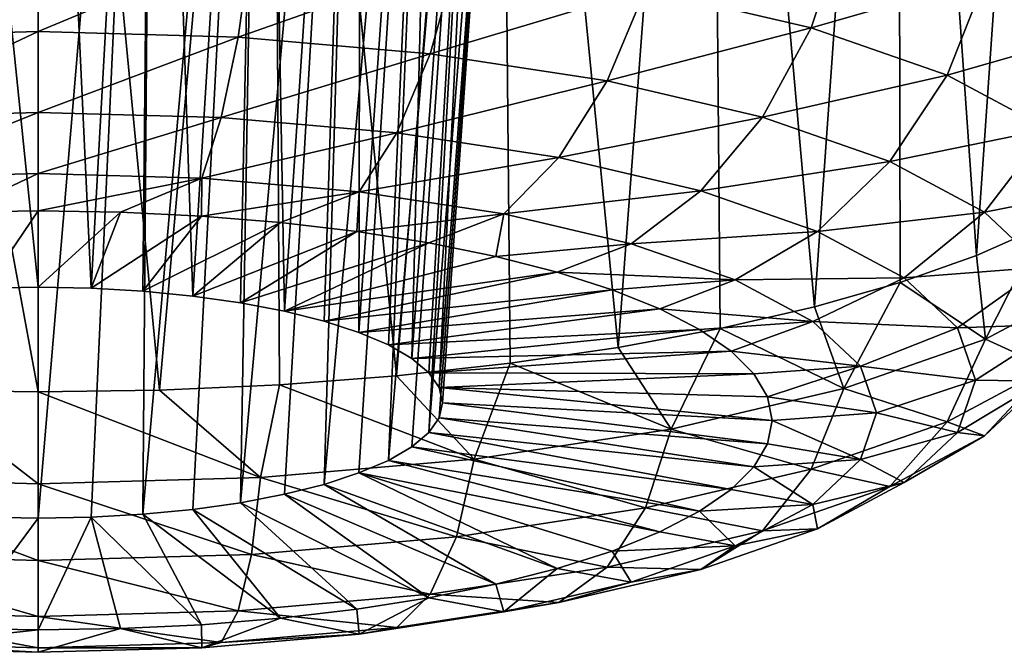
# Model space of a CAD drawing. Header units: metres. Extents: x -92 to 264, y -100 to 50.
# Tile 432 of 656: x 199.977 to 201.195, y -29.732 to -28.95. Entities that reach past the tile are written whole.
import ezdxf

# ---------------------------------------------------------------- set-up
doc = ezdxf.new("R2010")
doc.units = ezdxf.units.M
doc.layers.add('solid_21062050_01', color=7, linetype='CONTINUOUS')

msp = doc.modelspace()

# ---------------------------------------------------------------- linework, layer by layer
at = {"layer": 'solid_21062050_01'}
for points in [[(200, -29.410179, 219.23764), (200, -27.841719, 219.827194), (199.710815, -27.842377, 219.797943)], [(200, -29.410179, 219.23764), (199.710815, -27.842377, 219.797943), (199.850067, -29.407934, 219.230118)], [(200.149933, -29.407934, 219.230118), (200, -27.841719, 219.827194), (200, -29.410179, 219.23764)], [(200.289185, -27.842377, 219.797958), (200, -27.841719, 219.827194), (200.149933, -29.407934, 219.230118)], [(200.289185, -27.842377, 219.797958), (200.149933, -29.407934, 219.230118), (200.298233, -29.401224, 219.207611)], [(200.289185, -27.842377, 219.797958), (200.298233, -29.401224, 219.207611), (200.443253, -29.390123, 219.170364)], [(200.569336, -27.844294, 219.710648), (200.289185, -27.842377, 219.797958), (200.443253, -29.390123, 219.170364)], [(200.569336, -27.844294, 219.710648), (200.443253, -29.390123, 219.170364), (200.58342, -29.374752, 219.118805)], [(200.569336, -27.844294, 219.710648), (200.58342, -29.374752, 219.118805), (200.717194, -29.355278, 219.053482)], [(200.830582, -27.847332, 219.567047), (200.569336, -27.844294, 219.710648), (200.717194, -29.355278, 219.053482)], [(200.830582, -27.847332, 219.567047), (200.717194, -29.355278, 219.053482), (200.843109, -29.331917, 218.975113)], [(200.830582, -27.847332, 219.567047), (200.843109, -29.331917, 218.975113), (200.959793, -29.304922, 218.884567)], [(201.062912, -27.851261, 219.370621), (200.830582, -27.847332, 219.567047), (200.959793, -29.304922, 218.884567)], [(201.062912, -27.851261, 219.370621), (200.959793, -29.304922, 218.884567), (201.065964, -29.274591, 218.782822)], [(201.062912, -27.851261, 219.370621), (201.065964, -29.274591, 218.782822), (201.160446, -29.241259, 218.671005)], [(201.256226, -27.855728, 219.127197), (201.062912, -27.851261, 219.370621), (201.160446, -29.241259, 218.671005)], [(201.256226, -27.855728, 219.127197), (201.160446, -29.241259, 218.671005), (201.242218, -29.205284, 218.550339)], [(199.856827, -27.867348, 218.83699), (200, -27.867075, 218.854767), (199.934723, -29.565157, 218.211945)], [(199.934723, -29.565157, 218.211945), (200, -27.867075, 218.854767), (200, -29.56638, 218.216049)], [(200.143066, -27.867348, 218.837021), (200, -29.56638, 218.216049), (200, -27.867075, 218.854767)], [(200.143066, -27.867348, 218.837021), (200.065277, -29.565157, 218.211945), (200, -29.56638, 218.216049)], [(200.143066, -27.867348, 218.837021), (200.129425, -29.56151, 218.199722), (200.065277, -29.565157, 218.211945)], [(200.143066, -27.867348, 218.837021), (200.27916, -27.868137, 218.784256), (200.129425, -29.56151, 218.199722)], [(200.27916, -27.868137, 218.784256), (200.191345, -29.555504, 218.179565), (200.129425, -29.56151, 218.199722)], [(200.27916, -27.868137, 218.784256), (200.25, -29.547241, 218.151855), (200.191345, -29.555504, 218.179565)], [(200.27916, -27.868137, 218.784256), (200.400879, -27.869398, 218.698303), (200.25, -29.547241, 218.151855)], [(200.400879, -27.869398, 218.698303), (200.304382, -29.53686, 218.117035), (200.25, -29.547241, 218.151855)], [(200.400879, -27.869398, 218.698303), (200.353546, -29.524542, 218.075699), (200.304382, -29.53686, 218.117035)], [(200.400879, -27.869398, 218.698303), (200.500824, -27.870995, 218.582733), (200.353546, -29.524542, 218.075699)], [(199.856583, -27.881033, 217.588348), (200, -29.280691, 217.257721), (200, -27.881155, 217.570557)], [(199.856583, -27.881033, 217.588348), (199.934723, -29.281914, 217.261826), (200, -29.280691, 217.257721)], [(200.14328, -27.881033, 217.588318), (200, -27.881155, 217.570557), (200.065277, -29.281914, 217.261826)], [(200, -27.881155, 217.570557), (200, -29.280691, 217.257721), (200.065277, -29.281914, 217.261826)], [(200.14328, -27.881033, 217.588318), (200.065277, -29.281914, 217.261826), (200.129425, -29.285559, 217.274048)], [(200.14328, -27.881033, 217.588318), (200.129425, -29.285559, 217.274048), (200.191345, -29.291565, 217.294205)], [(200.278992, -27.880674, 217.640808), (200.14328, -27.881033, 217.588318), (200.191345, -29.291565, 217.294205)], [(200.278992, -27.880674, 217.640808), (200.191345, -29.291565, 217.294205), (200.25, -29.299829, 217.32193)], [(200.278992, -27.880674, 217.640808), (200.25, -29.299829, 217.32193), (200.304382, -29.310209, 217.35675)], [(200.399841, -27.880037, 217.725739), (200.278992, -27.880674, 217.640808), (200.304382, -29.310209, 217.35675)], [(200.399841, -27.880037, 217.725739), (200.304382, -29.310209, 217.35675), (200.353546, -29.322529, 217.398071)], [(200.500824, -27.870995, 218.582733), (200.396667, -29.510494, 218.02858), (200.353546, -29.524542, 218.075699)], [(200.399841, -27.880037, 217.725739), (200.353546, -29.322529, 217.398071), (200.396667, -29.336576, 217.44519)], [(200.500824, -27.870995, 218.582733), (200.433014, -29.494959, 217.976471), (200.396667, -29.510494, 218.02858)], [(200.499008, -27.879128, 217.83934), (200.396667, -29.336576, 217.44519), (200.433014, -29.35211, 217.497299)], [(200.499008, -27.879128, 217.83934), (200.399841, -27.880037, 217.725739), (200.396667, -29.336576, 217.44519)], [(200.500824, -27.870995, 218.582733), (200.571976, -27.872799, 218.443497), (200.433014, -29.494959, 217.976471)], [(200.571976, -27.872799, 218.443497), (200.461929, -29.478201, 217.920258), (200.433014, -29.494959, 217.976471)], [(200.499008, -27.879128, 217.83934), (200.433014, -29.35211, 217.497299), (200.461929, -29.368868, 217.553513)], [(200.571976, -27.872799, 218.443497), (200.482956, -29.460508, 217.860916), (200.461929, -29.478201, 217.920258)], [(200.570175, -27.877914, 217.976288), (200.461929, -29.368868, 217.553513), (200.482956, -29.38656, 217.612854)], [(200.570175, -27.877914, 217.976288), (200.499008, -27.879128, 217.83934), (200.461929, -29.368868, 217.553513)], [(200.571976, -27.872799, 218.443497), (200.608704, -27.874666, 218.288895), (200.482956, -29.460508, 217.860916)], [(200.608704, -27.874666, 218.288895), (200.495728, -29.442183, 217.799438), (200.482956, -29.460508, 217.860916)], [(200.570175, -27.877914, 217.976288), (200.482956, -29.38656, 217.612854), (200.495728, -29.404888, 217.674332)], [(200.608704, -27.874666, 218.288895), (200.607956, -27.87639, 218.129364), (200.495728, -29.442183, 217.799438)], [(200.607956, -27.87639, 218.129364), (200.5, -29.423534, 217.736893), (200.495728, -29.442183, 217.799438)], [(200.607956, -27.87639, 218.129364), (200.495728, -29.404888, 217.674332), (200.5, -29.423534, 217.736893)], [(200.607956, -27.87639, 218.129364), (200.570175, -27.877914, 217.976288), (200.495728, -29.404888, 217.674332)], [(200.750931, -28.911674, 216.716751), (200.996262, -28.836821, 216.872208), (200.95575, -28.959698, 216.877838)], [(200.95575, -28.959698, 216.877838), (200.996262, -28.836821, 216.872208), (201.171478, -28.897816, 217.076813)], [(201.301666, -28.967405, 217.310242), (201.171478, -28.897816, 217.076813), (201.310379, -28.833714, 217.303925)], [(199.736313, -28.854017, 216.523346), (200, -28.846598, 216.498459), (199.75293, -28.971363, 216.575531)], [(200, -28.846598, 216.498459), (200, -28.964411, 216.552216), (199.75293, -28.971363, 216.575531)], [(200.263687, -28.854017, 216.523346), (200, -28.964411, 216.552216), (200, -28.846598, 216.498459)], [(200.263687, -28.854017, 216.523346), (200.24707, -28.971363, 216.575531), (200, -28.964411, 216.552216)], [(200.263687, -28.854017, 216.523346), (200.517258, -28.875992, 216.597046), (200.24707, -28.971363, 216.575531)], [(200.517258, -28.875992, 216.597046), (200.48465, -28.991953, 216.644608), (200.24707, -28.971363, 216.575531)], [(200.517258, -28.875992, 216.597046), (200.750931, -28.911674, 216.716751), (200.48465, -28.991953, 216.644608)], [(200.95575, -28.959698, 216.877838), (201.171478, -28.897816, 217.076813), (201.123856, -29.018213, 217.074127)], [(201.123856, -29.018213, 217.074127), (201.171478, -28.897816, 217.076813), (201.301666, -28.967405, 217.310242)], [(200.750931, -28.911674, 216.716751), (200.703613, -29.025387, 216.75676), (200.48465, -28.991953, 216.644608)], [(200.750931, -28.911674, 216.716751), (200.95575, -28.959698, 216.877838), (200.703613, -29.025387, 216.75676)], [(199.75293, -28.971363, 216.575531), (200, -28.964411, 216.552216), (199.77388, -29.070827, 216.655777)], [(200, -28.964411, 216.552216), (200, -29.064465, 216.63443), (199.77388, -29.070827, 216.655777)], [(200.24707, -28.971363, 216.575531), (200, -29.064465, 216.63443), (200, -28.964411, 216.552216)], [(200.95575, -28.959698, 216.877838), (200.895523, -29.070383, 216.9077), (200.703613, -29.025387, 216.75676)], [(200.95575, -28.959698, 216.877838), (201.123856, -29.018213, 217.074127), (200.895523, -29.070383, 216.9077)], [(200.24707, -28.971363, 216.575531), (200.22612, -29.070827, 216.655777), (200, -29.064465, 216.63443)], [(200.24707, -28.971363, 216.575531), (200.48465, -28.991953, 216.644608), (200.22612, -29.070827, 216.655777)], [(201.123856, -29.018213, 217.074127), (201.301666, -28.967405, 217.310242), (201.248749, -29.084974, 217.298065)], [(200.48465, -28.991953, 216.644608), (200.443558, -29.089672, 216.718979), (200.22612, -29.070827, 216.655777)], [(200.48465, -28.991953, 216.644608), (200.703613, -29.025387, 216.75676), (200.443558, -29.089672, 216.718979)], [(200.703613, -29.025387, 216.75676), (200.643951, -29.120272, 216.82164), (200.443558, -29.089672, 216.718979)], [(200.703613, -29.025387, 216.75676), (200.895523, -29.070383, 216.9077), (200.643951, -29.120272, 216.82164)], [(201.123856, -29.018213, 217.074127), (201.053024, -29.125212, 217.091614), (200.895523, -29.070383, 216.9077)], [(201.123856, -29.018213, 217.074127), (201.248749, -29.084974, 217.298065), (201.053024, -29.125212, 217.091614)], [(199.77388, -29.070827, 216.655777), (200, -29.064465, 216.63443), (199.797745, -29.145739, 216.758682)], [(200, -29.064465, 216.63443), (200, -29.140047, 216.739594), (199.797745, -29.145739, 216.758682)], [(200.22612, -29.070827, 216.655777), (200, -29.140047, 216.739594), (200, -29.064465, 216.63443)], [(200.22612, -29.070827, 216.655777), (200.202255, -29.145739, 216.758682), (200, -29.140047, 216.739594)], [(200.22612, -29.070827, 216.655777), (200.443558, -29.089672, 216.718979), (200.202255, -29.145739, 216.758682)], [(200.895523, -29.070383, 216.9077), (200.819595, -29.161453, 216.959778), (200.643951, -29.120272, 216.82164)], [(200.895523, -29.070383, 216.9077), (201.053024, -29.125212, 217.091614), (200.819595, -29.161453, 216.959778)], [(201.248749, -29.084974, 217.298065), (201.170059, -29.187765, 217.301437), (201.053024, -29.125212, 217.091614)], [(201.248749, -29.084974, 217.298065), (201.325668, -29.157412, 217.541061), (201.170059, -29.187765, 217.301437)], [(200.443558, -29.089672, 216.718979), (200.396729, -29.162594, 216.815216), (200.202255, -29.145739, 216.758682)], [(200.443558, -29.089672, 216.718979), (200.643951, -29.120272, 216.82164), (200.396729, -29.162594, 216.815216)], [(200.643951, -29.120272, 216.82164), (200.575974, -29.189962, 216.907028), (200.396729, -29.162594, 216.815216)], [(200.643951, -29.120272, 216.82164), (200.819595, -29.161453, 216.959778), (200.575974, -29.189962, 216.907028)], [(201.053024, -29.125212, 217.091614), (200.963745, -29.211632, 217.128098), (200.819595, -29.161453, 216.959778)], [(201.053024, -29.125212, 217.091614), (201.170059, -29.187765, 217.301437), (200.963745, -29.211632, 217.128098)], [(199.797745, -29.145739, 216.758682), (200, -29.140047, 216.739594), (199.898376, -29.187689, 216.865967)], [(200, -29.140047, 216.739594), (200, -29.18606, 216.860504), (199.898376, -29.187689, 216.865967)], [(200.202255, -29.145739, 216.758682), (200, -29.18606, 216.860504), (200, -29.140047, 216.739594)], [(200.202255, -29.145739, 216.758682), (200.101624, -29.187689, 216.865967), (200, -29.18606, 216.860504)], [(200.202255, -29.145739, 216.758682), (200.201981, -29.19256, 216.882309), (200.101624, -29.187689, 216.865967)], [(200.202255, -29.145739, 216.758682), (200.396729, -29.162594, 216.815216), (200.201981, -29.19256, 216.882309)], [(201.325668, -29.157412, 217.541061), (201.242126, -29.255638, 217.529114), (201.170059, -29.187765, 217.301437)], [(200.396729, -29.162594, 216.815216), (200.299789, -29.200611, 216.909317), (200.201981, -29.19256, 216.882309)], [(200.396729, -29.162594, 216.815216), (200.393845, -29.21174, 216.94664), (200.299789, -29.200611, 216.909317)], [(200.396729, -29.162594, 216.815216), (200.575974, -29.189962, 216.907028), (200.393845, -29.21174, 216.94664)], [(200.819595, -29.161453, 216.959778), (200.733078, -29.226797, 217.030579), (200.575974, -29.189962, 216.907028)], [(200.819595, -29.161453, 216.959778), (200.963745, -29.211632, 217.128098), (200.733078, -29.226797, 217.030579)], [(199.898376, -29.187689, 216.865967), (200, -29.18606, 216.860504), (199.934723, -29.281914, 217.261826)], [(200, -29.18606, 216.860504), (200, -29.280691, 217.257721), (199.934723, -29.281914, 217.261826)], [(200.101624, -29.187689, 216.865967), (200, -29.280691, 217.257721), (200, -29.18606, 216.860504)], [(200.101624, -29.187689, 216.865967), (200.065277, -29.281914, 217.261826), (200, -29.280691, 217.257721)], [(200.201981, -29.19256, 216.882309), (200.065277, -29.281914, 217.261826), (200.101624, -29.187689, 216.865967)], [(200.201981, -29.19256, 216.882309), (200.129425, -29.285559, 217.274048), (200.065277, -29.281914, 217.261826)], [(200.299789, -29.200611, 216.909317), (200.129425, -29.285559, 217.274048), (200.201981, -29.19256, 216.882309)], [(200.575974, -29.189962, 216.907028), (200.482925, -29.225807, 216.993835), (200.393845, -29.21174, 216.94664)], [(200.575974, -29.189962, 216.907028), (200.565948, -29.242634, 217.050278), (200.482925, -29.225807, 216.993835)], [(200.575974, -29.189962, 216.907028), (200.733078, -29.226797, 217.030579), (200.565948, -29.242634, 217.050278)], [(201.170059, -29.187765, 217.301437), (201.070862, -29.268881, 217.320129), (200.963745, -29.211632, 217.128098)], [(201.170059, -29.187765, 217.301437), (201.242126, -29.255638, 217.529114), (201.070862, -29.268881, 217.320129)], [(200.299789, -29.200611, 216.909317), (200.191345, -29.291565, 217.294205), (200.129425, -29.285559, 217.274048)], [(200.393845, -29.21174, 216.94664), (200.191345, -29.291565, 217.294205), (200.299789, -29.200611, 216.909317)], [(201.171478, -29.345062, 218.577072), (201.242218, -29.205284, 218.550339), (201.160446, -29.241259, 218.671005)], [(201.171478, -29.345062, 218.577072), (201.301666, -29.275473, 218.343643), (201.242218, -29.205284, 218.550339)], [(200.393845, -29.21174, 216.94664), (200.25, -29.299829, 217.32193), (200.191345, -29.291565, 217.294205)], [(200.482925, -29.225807, 216.993835), (200.25, -29.299829, 217.32193), (200.393845, -29.21174, 216.94664)], [(200.963745, -29.211632, 217.128098), (200.862, -29.271679, 217.181137), (200.733078, -29.226797, 217.030579)], [(200.963745, -29.211632, 217.128098), (201.070862, -29.268881, 217.320129), (200.862, -29.271679, 217.181137)], [(200.482925, -29.225807, 216.993835), (200.304382, -29.310209, 217.35675), (200.25, -29.299829, 217.32193)], [(200.565948, -29.242634, 217.050278), (200.304382, -29.310209, 217.35675), (200.482925, -29.225807, 216.993835)], [(200.733078, -29.226797, 217.030579), (200.641846, -29.262012, 217.11528), (200.565948, -29.242634, 217.050278)], [(200.733078, -29.226797, 217.030579), (200.862, -29.271679, 217.181137), (200.641846, -29.262012, 217.11528)], [(200.641846, -29.262012, 217.11528), (200.304382, -29.310209, 217.35675), (200.565948, -29.242634, 217.050278)], [(201.171478, -29.345062, 218.577072), (201.160446, -29.241259, 218.671005), (201.065964, -29.274591, 218.782822)], [(201.242126, -29.255638, 217.529114), (201.13681, -29.331001, 217.528503), (201.070862, -29.268881, 217.320129)], [(201.242126, -29.255638, 217.529114), (201.266464, -29.326225, 217.7659), (201.13681, -29.331001, 217.528503)], [(200.641846, -29.262012, 217.11528), (200.353546, -29.322529, 217.398071), (200.304382, -29.310209, 217.35675)], [(200.709671, -29.283695, 217.188019), (200.353546, -29.322529, 217.398071), (200.641846, -29.262012, 217.11528)], [(200.862, -29.271679, 217.181137), (200.709671, -29.283695, 217.188019), (200.641846, -29.262012, 217.11528)], [(201.070862, -29.268881, 217.320129), (200.957809, -29.322884, 217.352905), (200.862, -29.271679, 217.181137)], [(201.070862, -29.268881, 217.320129), (201.13681, -29.331001, 217.528503), (200.957809, -29.322884, 217.352905)], [(200.862, -29.271679, 217.181137), (200.76857, -29.307413, 217.267578), (200.709671, -29.283695, 217.188019)], [(200.862, -29.271679, 217.181137), (200.957809, -29.322884, 217.352905), (200.76857, -29.307413, 217.267578)], [(200.996262, -29.406057, 218.781677), (201.065964, -29.274591, 218.782822), (200.959793, -29.304922, 218.884567)], [(200.996262, -29.406057, 218.781677), (201.171478, -29.345062, 218.577072), (201.065964, -29.274591, 218.782822)], [(201.248764, -29.38052, 218.289459), (201.301666, -29.275473, 218.343643), (201.171478, -29.345062, 218.577072)], [(200.709671, -29.283695, 217.188019), (200.396667, -29.336576, 217.44519), (200.353546, -29.322529, 217.398071)], [(200.76857, -29.307413, 217.267578), (200.396667, -29.336576, 217.44519), (200.709671, -29.283695, 217.188019)], [(200.996262, -29.406057, 218.781677), (200.959793, -29.304922, 218.884567), (200.843109, -29.331917, 218.975113)], [(200.76857, -29.307413, 217.267578), (200.433014, -29.35211, 217.497299), (200.396667, -29.336576, 217.44519)], [(200.81781, -29.332865, 217.352951), (200.433014, -29.35211, 217.497299), (200.76857, -29.307413, 217.267578)], [(200.957809, -29.322884, 217.352905), (200.81781, -29.332865, 217.352951), (200.76857, -29.307413, 217.267578)], [(200.957809, -29.322884, 217.352905), (200.856766, -29.359732, 217.443069), (200.81781, -29.332865, 217.352951)], [(200.957809, -29.322884, 217.352905), (201.0168, -29.378445, 217.539276), (200.856766, -29.359732, 217.443069)], [(201.13681, -29.331001, 217.528503), (201.0168, -29.378445, 217.539276), (200.957809, -29.322884, 217.352905)], [(201.13681, -29.331001, 217.528503), (201.159088, -29.395603, 217.745209), (201.0168, -29.378445, 217.539276)], [(201.266464, -29.326225, 217.7659), (201.159088, -29.395603, 217.745209), (201.13681, -29.331001, 217.528503)], [(201.266464, -29.326225, 217.7659), (201.242126, -29.396811, 218.00267), (201.159088, -29.395603, 217.745209)], [(200.81781, -29.332865, 217.352951), (200.461929, -29.368868, 217.553513), (200.433014, -29.35211, 217.497299)], [(200.856766, -29.359732, 217.443069), (200.461929, -29.368868, 217.553513), (200.81781, -29.332865, 217.352951)], [(200.782745, -29.456116, 218.949585), (200.843109, -29.331917, 218.975113), (200.717194, -29.355278, 219.053482)], [(200.782745, -29.456116, 218.949585), (200.996262, -29.406057, 218.781677), (200.843109, -29.331917, 218.975113)], [(200.782745, -29.456116, 218.949585), (200.717194, -29.355278, 219.053482), (200.58342, -29.374752, 219.118805)], [(201.123856, -29.447279, 218.513397), (201.171478, -29.345062, 218.577072), (200.996262, -29.406057, 218.781677)], [(201.248764, -29.38052, 218.289459), (201.171478, -29.345062, 218.577072), (201.123856, -29.447279, 218.513397)], [(200.856766, -29.359732, 217.443069), (200.482956, -29.38656, 217.612854), (200.461929, -29.368868, 217.553513)], [(200.884949, -29.387674, 217.536804), (200.482956, -29.38656, 217.612854), (200.856766, -29.359732, 217.443069)], [(201.0168, -29.378445, 217.539276), (200.884949, -29.387674, 217.536804), (200.856766, -29.359732, 217.443069)], [(200.539169, -29.493311, 219.074371), (200.58342, -29.374752, 219.118805), (200.443253, -29.390123, 219.170364)], [(200.539169, -29.493311, 219.074371), (200.782745, -29.456116, 218.949585), (200.58342, -29.374752, 219.118805)], [(201.0168, -29.378445, 217.539276), (200.901993, -29.416344, 217.63298), (200.884949, -29.387674, 217.536804)], [(201.0168, -29.378445, 217.539276), (201.036728, -29.436228, 217.733109), (200.901993, -29.416344, 217.63298)], [(201.159088, -29.395603, 217.745209), (201.036728, -29.436228, 217.733109), (201.0168, -29.378445, 217.539276)], [(200.539169, -29.493311, 219.074371), (200.443253, -29.390123, 219.170364), (200.298233, -29.401224, 219.207611)], [(200.884949, -29.387674, 217.536804), (200.495728, -29.404888, 217.674332), (200.482956, -29.38656, 217.612854)], [(200.901993, -29.416344, 217.63298), (200.495728, -29.404888, 217.674332), (200.884949, -29.387674, 217.536804)], [(201.248764, -29.38052, 218.289459), (201.123856, -29.447279, 218.513397), (201.170059, -29.464685, 218.230347)], [(201.248764, -29.38052, 218.289459), (201.170059, -29.464685, 218.230347), (201.242126, -29.396811, 218.00267)], [(200.274872, -29.516216, 219.151199), (200.298233, -29.401224, 219.207611), (200.149933, -29.407934, 219.230118)], [(200.274872, -29.516216, 219.151199), (200.539169, -29.493311, 219.074371), (200.298233, -29.401224, 219.207611)], [(201.159088, -29.395603, 217.745209), (201.13681, -29.460205, 217.961914), (201.036728, -29.436228, 217.733109)], [(201.242126, -29.396811, 218.00267), (201.13681, -29.460205, 217.961914), (201.159088, -29.395603, 217.745209)], [(201.242126, -29.396811, 218.00267), (201.170059, -29.464685, 218.230347), (201.13681, -29.460205, 217.961914)], [(199.725128, -29.516216, 219.151199), (200, -29.523951, 219.177139), (199.850067, -29.407934, 219.230118)], [(200, -29.523951, 219.177139), (200, -29.410179, 219.23764), (199.850067, -29.407934, 219.230118)], [(200.274872, -29.516216, 219.151199), (200.149933, -29.407934, 219.230118), (200, -29.410179, 219.23764)], [(200.274872, -29.516216, 219.151199), (200, -29.410179, 219.23764), (200, -29.523951, 219.177139)], [(200.9077, -29.445379, 217.730377), (200.5, -29.423534, 217.736893), (200.495728, -29.404888, 217.674332)], [(200.9077, -29.445379, 217.730377), (200.495728, -29.404888, 217.674332), (200.901993, -29.416344, 217.63298)], [(200.95575, -29.505795, 218.709686), (200.996262, -29.406057, 218.781677), (200.782745, -29.456116, 218.949585)], [(201.036728, -29.436228, 217.733109), (200.9077, -29.445379, 217.730377), (200.901993, -29.416344, 217.63298)], [(201.123856, -29.447279, 218.513397), (200.996262, -29.406057, 218.781677), (200.95575, -29.505795, 218.709686)], [(200.901993, -29.474413, 217.827774), (200.495728, -29.442183, 217.799438), (200.5, -29.423534, 217.736893)], [(200.901993, -29.474413, 217.827774), (200.5, -29.423534, 217.736893), (200.9077, -29.445379, 217.730377)], [(201.036728, -29.436228, 217.733109), (201.0168, -29.494009, 217.926926), (200.9077, -29.445379, 217.730377)], [(201.13681, -29.460205, 217.961914), (201.0168, -29.494009, 217.926926), (201.036728, -29.436228, 217.733109)], [(200.884949, -29.503082, 217.923935), (200.482956, -29.460508, 217.860916), (200.495728, -29.442183, 217.799438)], [(200.884949, -29.503082, 217.923935), (200.495728, -29.442183, 217.799438), (200.901993, -29.474413, 217.827774)], [(201.0168, -29.494009, 217.926926), (200.901993, -29.474413, 217.827774), (200.9077, -29.445379, 217.730377)], [(201.123856, -29.447279, 218.513397), (200.95575, -29.505795, 218.709686), (201.053024, -29.527237, 218.440186)], [(201.123856, -29.447279, 218.513397), (201.053024, -29.527237, 218.440186), (201.170059, -29.464685, 218.230347)], [(200.856766, -29.531027, 218.01767), (200.461929, -29.478201, 217.920258), (200.482956, -29.460508, 217.860916)], [(200.856766, -29.531027, 218.01767), (200.482956, -29.460508, 217.860916), (200.884949, -29.503082, 217.923935)], [(200.750931, -29.553818, 218.870773), (200.782745, -29.456116, 218.949585), (200.539169, -29.493311, 219.074371)], [(200.95575, -29.505795, 218.709686), (200.782745, -29.456116, 218.949585), (200.750931, -29.553818, 218.870773)], [(201.13681, -29.460205, 217.961914), (201.070862, -29.522324, 218.170288), (201.0168, -29.494009, 217.926926)], [(201.170059, -29.464685, 218.230347), (201.053024, -29.527237, 218.440186), (201.070862, -29.522324, 218.170288)], [(201.170059, -29.464685, 218.230347), (201.070862, -29.522324, 218.170288), (201.13681, -29.460205, 217.961914)], [(201.0168, -29.494009, 217.926926), (200.884949, -29.503082, 217.923935), (200.901993, -29.474413, 217.827774)], [(200.81781, -29.557894, 218.107803), (200.433014, -29.494959, 217.976471), (200.461929, -29.478201, 217.920258)], [(200.81781, -29.557894, 218.107803), (200.461929, -29.478201, 217.920258), (200.856766, -29.531027, 218.01767)], [(200.517258, -29.589502, 218.990479), (200.539169, -29.493311, 219.074371), (200.274872, -29.516216, 219.151199)], [(200.76857, -29.583345, 218.193176), (200.396667, -29.510494, 218.02858), (200.433014, -29.494959, 217.976471)], [(200.76857, -29.583345, 218.193176), (200.433014, -29.494959, 217.976471), (200.81781, -29.557894, 218.107803)], [(200.750931, -29.553818, 218.870773), (200.539169, -29.493311, 219.074371), (200.517258, -29.589502, 218.990479)], [(201.0168, -29.494009, 217.926926), (200.957809, -29.54957, 218.113297), (200.884949, -29.503082, 217.923935)], [(201.070862, -29.522324, 218.170288), (200.957809, -29.54957, 218.113297), (201.0168, -29.494009, 217.926926)], [(200.641846, -29.628746, 218.345459), (200.353546, -29.524542, 218.075699), (200.396667, -29.510494, 218.02858)], [(200.709671, -29.607061, 218.272736), (200.396667, -29.510494, 218.02858), (200.76857, -29.583345, 218.193176)], [(200.641846, -29.628746, 218.345459), (200.396667, -29.510494, 218.02858), (200.709671, -29.607061, 218.272736)], [(200.95575, -29.505795, 218.709686), (200.750931, -29.553818, 218.870773), (200.895523, -29.582066, 218.6241)], [(200.957809, -29.54957, 218.113297), (200.856766, -29.531027, 218.01767), (200.884949, -29.503082, 217.923935)], [(200.95575, -29.505795, 218.709686), (200.895523, -29.582066, 218.6241), (201.053024, -29.527237, 218.440186)], [(200, -29.618895, 219.089081), (200, -29.523951, 219.177139), (199.725128, -29.516216, 219.151199)], [(199.736313, -29.611475, 219.064178), (200, -29.618895, 219.089081), (199.725128, -29.516216, 219.151199)], [(200.263687, -29.611475, 219.064178), (200.274872, -29.516216, 219.151199), (200, -29.523951, 219.177139)], [(200.263687, -29.611475, 219.064178), (200, -29.523951, 219.177139), (200, -29.618895, 219.089081)], [(200.517258, -29.589502, 218.990479), (200.274872, -29.516216, 219.151199), (200.263687, -29.611475, 219.064178)], [(200.565948, -29.648123, 218.410461), (200.304382, -29.53686, 218.117035), (200.353546, -29.524542, 218.075699)], [(200.565948, -29.648123, 218.410461), (200.353546, -29.524542, 218.075699), (200.641846, -29.628746, 218.345459)], [(201.070862, -29.522324, 218.170288), (200.963745, -29.579573, 218.362335), (200.957809, -29.54957, 218.113297)], [(201.053024, -29.527237, 218.440186), (200.963745, -29.579573, 218.362335), (201.070862, -29.522324, 218.170288)], [(200.482925, -29.664951, 218.466919), (200.25, -29.547241, 218.151855), (200.304382, -29.53686, 218.117035)], [(200.482925, -29.664951, 218.466919), (200.304382, -29.53686, 218.117035), (200.565948, -29.648123, 218.410461)], [(200.957809, -29.54957, 218.113297), (200.81781, -29.557894, 218.107803), (200.856766, -29.531027, 218.01767)], [(201.053024, -29.527237, 218.440186), (200.895523, -29.582066, 218.6241), (200.963745, -29.579573, 218.362335)], [(200.393845, -29.679018, 218.514099), (200.191345, -29.555504, 218.179565), (200.25, -29.547241, 218.151855)], [(200.393845, -29.679018, 218.514099), (200.25, -29.547241, 218.151855), (200.482925, -29.664951, 218.466919)], [(200.957809, -29.54957, 218.113297), (200.862, -29.600775, 218.285065), (200.81781, -29.557894, 218.107803)], [(200.963745, -29.579573, 218.362335), (200.862, -29.600775, 218.285065), (200.957809, -29.54957, 218.113297)], [(200.201981, -29.698196, 218.57843), (200.065277, -29.565157, 218.211945), (200.129425, -29.56151, 218.199722)], [(200.299789, -29.690147, 218.551437), (200.129425, -29.56151, 218.199722), (200.191345, -29.555504, 218.179565)], [(200.201981, -29.698196, 218.57843), (200.129425, -29.56151, 218.199722), (200.299789, -29.690147, 218.551437)], [(200.299789, -29.690147, 218.551437), (200.191345, -29.555504, 218.179565), (200.393845, -29.679018, 218.514099)], [(200.750931, -29.553818, 218.870773), (200.517258, -29.589502, 218.990479), (200.703613, -29.627062, 218.77504)], [(200.750931, -29.553818, 218.870773), (200.703613, -29.627062, 218.77504), (200.895523, -29.582066, 218.6241)], [(200.862, -29.600775, 218.285065), (200.76857, -29.583345, 218.193176), (200.81781, -29.557894, 218.107803)], [(199.898376, -29.703068, 218.594772), (199.934723, -29.565157, 218.211945), (200, -29.56638, 218.216049)], [(200, -29.704699, 218.60025), (199.898376, -29.703068, 218.594772), (200, -29.56638, 218.216049)], [(200, -29.704699, 218.60025), (200, -29.56638, 218.216049), (200.065277, -29.565157, 218.211945)], [(200.101624, -29.703068, 218.594772), (200, -29.704699, 218.60025), (200.065277, -29.565157, 218.211945)], [(200.101624, -29.703068, 218.594772), (200.065277, -29.565157, 218.211945), (200.201981, -29.698196, 218.57843)], [(200.895523, -29.582066, 218.6241), (200.703613, -29.627062, 218.77504), (200.819595, -29.629753, 218.530655)], [(200.862, -29.600775, 218.285065), (200.709671, -29.607061, 218.272736), (200.76857, -29.583345, 218.193176)], [(200.963745, -29.579573, 218.362335), (200.819595, -29.629753, 218.530655), (200.862, -29.600775, 218.285065)], [(200.895523, -29.582066, 218.6241), (200.819595, -29.629753, 218.530655), (200.963745, -29.579573, 218.362335)], [(200.517258, -29.589502, 218.990479), (200.263687, -29.611475, 219.064178), (200.48465, -29.660498, 218.887192)], [(200.517258, -29.589502, 218.990479), (200.48465, -29.660498, 218.887192), (200.703613, -29.627062, 218.77504)], [(199.736313, -29.611475, 219.064178), (199.75293, -29.681086, 218.956253), (200, -29.688038, 218.979568)], [(199.736313, -29.611475, 219.064178), (200, -29.688038, 218.979568), (200, -29.618895, 219.089081)], [(200.263687, -29.611475, 219.064178), (200, -29.618895, 219.089081), (200.24707, -29.681086, 218.956253)], [(200.263687, -29.611475, 219.064178), (200.24707, -29.681086, 218.956253), (200.48465, -29.660498, 218.887192)], [(200.733078, -29.645657, 218.435623), (200.641846, -29.628746, 218.345459), (200.709671, -29.607061, 218.272736)], [(200.862, -29.600775, 218.285065), (200.733078, -29.645657, 218.435623), (200.709671, -29.607061, 218.272736)], [(200.819595, -29.629753, 218.530655), (200.733078, -29.645657, 218.435623), (200.862, -29.600775, 218.285065)], [(200.24707, -29.681086, 218.956253), (200, -29.618895, 219.089081), (200, -29.688038, 218.979568)], [(200.703613, -29.627062, 218.77504), (200.48465, -29.660498, 218.887192), (200.643951, -29.670935, 218.668793)], [(200.575974, -29.682491, 218.559174), (200.565948, -29.648123, 218.410461), (200.641846, -29.628746, 218.345459)], [(200.733078, -29.645657, 218.435623), (200.575974, -29.682491, 218.559174), (200.641846, -29.628746, 218.345459)], [(200.703613, -29.627062, 218.77504), (200.643951, -29.670935, 218.668793), (200.819595, -29.629753, 218.530655)], [(200.819595, -29.629753, 218.530655), (200.643951, -29.670935, 218.668793), (200.733078, -29.645657, 218.435623)], [(200.575974, -29.682491, 218.559174), (200.482925, -29.664951, 218.466919), (200.565948, -29.648123, 218.410461)], [(200.643951, -29.670935, 218.668793), (200.575974, -29.682491, 218.559174), (200.733078, -29.645657, 218.435623)], [(200.48465, -29.660498, 218.887192), (200.24707, -29.681086, 218.956253), (200.443558, -29.701534, 218.771439)], [(200.396729, -29.709862, 218.650986), (200.393845, -29.679018, 218.514099), (200.482925, -29.664951, 218.466919)], [(200.575974, -29.682491, 218.559174), (200.396729, -29.709862, 218.650986), (200.482925, -29.664951, 218.466919)], [(200.48465, -29.660498, 218.887192), (200.443558, -29.701534, 218.771439), (200.643951, -29.670935, 218.668793)], [(200.643951, -29.670935, 218.668793), (200.443558, -29.701534, 218.771439), (200.575974, -29.682491, 218.559174)], [(199.75293, -29.681086, 218.956253), (199.77388, -29.720377, 218.834656), (200, -29.72674, 218.855988)], [(199.75293, -29.681086, 218.956253), (200, -29.72674, 218.855988), (200, -29.688038, 218.979568)], [(200.24707, -29.681086, 218.956253), (200, -29.688038, 218.979568), (200.22612, -29.720377, 218.834656)], [(200.24707, -29.681086, 218.956253), (200.22612, -29.720377, 218.834656), (200.443558, -29.701534, 218.771439)], [(200.396729, -29.709862, 218.650986), (200.299789, -29.690147, 218.551437), (200.393845, -29.679018, 218.514099)], [(200.443558, -29.701534, 218.771439), (200.396729, -29.709862, 218.650986), (200.575974, -29.682491, 218.559174)], [(200.22612, -29.720377, 218.834656), (200, -29.688038, 218.979568), (200, -29.72674, 218.855988)], [(200.202255, -29.726715, 218.70752), (200.201981, -29.698196, 218.57843), (200.299789, -29.690147, 218.551437)], [(200.396729, -29.709862, 218.650986), (200.202255, -29.726715, 218.70752), (200.299789, -29.690147, 218.551437)], [(199.797745, -29.726715, 218.70752), (199.898376, -29.703068, 218.594772), (200, -29.704699, 218.60025)], [(200, -29.732407, 218.726608), (199.797745, -29.726715, 218.70752), (200, -29.704699, 218.60025)], [(200.101624, -29.703068, 218.594772), (200, -29.732407, 218.726608), (200, -29.704699, 218.60025)], [(200.202255, -29.726715, 218.70752), (200, -29.732407, 218.726608), (200.101624, -29.703068, 218.594772)], [(200.202255, -29.726715, 218.70752), (200.101624, -29.703068, 218.594772), (200.201981, -29.698196, 218.57843)], [(200.443558, -29.701534, 218.771439), (200.22612, -29.720377, 218.834656), (200.396729, -29.709862, 218.650986)], [(199.77388, -29.720377, 218.834656), (199.797745, -29.726715, 218.70752), (200, -29.732407, 218.726608)], [(199.77388, -29.720377, 218.834656), (200, -29.732407, 218.726608), (200, -29.72674, 218.855988)], [(200.22612, -29.720377, 218.834656), (200, -29.72674, 218.855988), (200.202255, -29.726715, 218.70752)], [(200.22612, -29.720377, 218.834656), (200.202255, -29.726715, 218.70752), (200.396729, -29.709862, 218.650986)], [(200.202255, -29.726715, 218.70752), (200, -29.72674, 218.855988), (200, -29.732407, 218.726608)]]:
    msp.add_3dface(points, dxfattribs=at)

doc.saveas('drawing.dxf')
